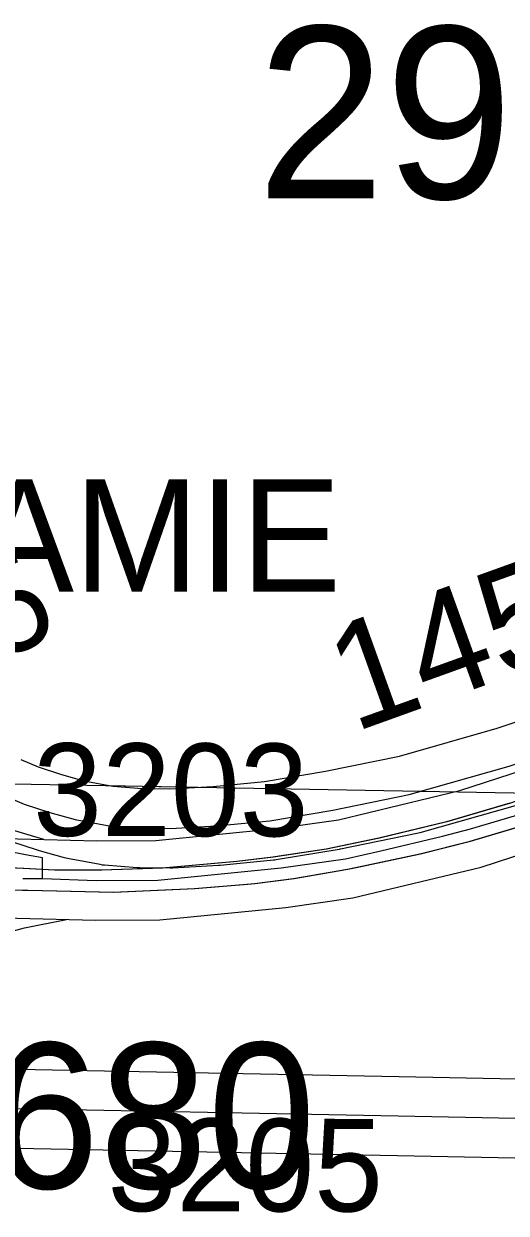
# Model space of a CAD drawing. Extents: x -132.8 to -73.3, y -60 to -26.
# Drawn here: x -126.356 to -125.991, y -43.548 to -42.649 of the extents above; entities that cross this region are included whole.
import ezdxf

# ---------------------------------------------------------------- set-up
doc = ezdxf.new("R2010")
doc.units = 0
for name, color, linetype in [('tdCoDivCarto', 7, 'Continuous'), ('tdCoInt', 7, 'Continuous'), ('tdCoIntCL', 7, 'Continuous'), ('tdCoIntRamp', 7, 'Continuous'), ('tdCoIntRte', 7, 'Continuous'), ('tdCoPrimary', 7, 'Continuous'), ('tdCoSecRdNmbr', 7, 'Continuous'), ('tdCoSecRdTxt', 7, 'Continuous'), ('tdCoSecRteBand', 7, 'Continuous'), ('tdCoSecRteCL', 7, 'Continuous'), ('tdCoSectLine', 7, 'Continuous'), ('tdCoSectLinePart', 7, 'Continuous'), ('tdCoSectNmbr', 7, 'Continuous'), ('tdCoStrucPriMaintName', 7, 'Continuous'), ('tdCoStrucSecCoName', 7, 'Continuous'), ('tdCoSurfGravel', 7, 'Continuous')]:
    doc.layers.add(name, color=color, linetype=linetype)

msp = doc.modelspace()

# ---------------------------------------------------------------- linework, layer by layer
at = {"layer": 'tdCoDivCarto'}
for p, q in [((-125.9878, -43.23772), (-126.03589, -43.25178)), ((-126.03589, -43.25178), (-126.08694, -43.26411)), ((-126.01797, -43.2665), (-125.96199, -43.24973)), ((-126.08694, -43.26411), (-126.12689, -43.2725)), ((-126.12689, -43.2725), (-126.16709, -43.27866)), ((-126.05595, -43.27611), (-126.01797, -43.2665)), ((-126.19446, -43.28187), (-126.22815, -43.28482)), ((-126.16709, -43.27866), (-126.19446, -43.28187)), ((-126.10453, -43.28647), (-126.05595, -43.27611)), ((-126.33231, -43.28828), (-126.35581, -43.28715)), ((-126.2968, -43.28828), (-126.33231, -43.28828)), ((-126.25069, -43.2868), (-126.2968, -43.28828)), ((-126.22815, -43.28482), (-126.25069, -43.2868)), ((-126.15138, -43.29461), (-126.11077, -43.28755)), ((-126.11077, -43.28755), (-126.10453, -43.28647)), ((-126.22635, -43.30225), (-126.18366, -43.29877)), ((-126.18366, -43.29877), (-126.18098, -43.29855)), ((-126.18098, -43.29855), (-126.15138, -43.29461)), ((-126.3864, -43.30275), (-126.34155, -43.30376)), ((-126.34155, -43.30376), (-126.28776, -43.30497)), ((-126.28776, -43.30497), (-126.22635, -43.30225))]:
    msp.add_line(p, q, dxfattribs=at)
for points in [[(-125.18276, -42.93661), (-125.21074, -42.94698), (-125.40063, -43.018), (-125.51826, -43.06239), (-125.60852, -43.09617), (-125.701, -43.13045), (-125.80359, -43.16941), (-125.88891, -43.20123), (-125.94736, -43.22317), (-125.9878, -43.23772), (-126.03589, -43.25178), (-126.08694, -43.26411), (-126.12689, -43.2725), (-126.16709, -43.27866), (-126.19446, -43.28187), (-126.22815, -43.28482), (-126.25069, -43.2868), (-126.2968, -43.28828), (-126.33231, -43.28828), (-126.35581, -43.28715)], [(-125.18276, -42.93661), (-125.21074, -42.94698), (-125.40063, -43.018), (-125.51826, -43.06239), (-125.60852, -43.09617), (-125.701, -43.13045), (-125.80359, -43.16941), (-125.88891, -43.20123), (-125.94736, -43.22317), (-125.9878, -43.23772), (-126.03589, -43.25178), (-126.08694, -43.26411), (-126.12689, -43.2725), (-126.16224, -43.27792)], [(-125.18276, -42.93661), (-125.21074, -42.94698), (-125.40063, -43.018), (-125.51826, -43.06239), (-125.60852, -43.09617), (-125.701, -43.13045), (-125.80359, -43.16941), (-125.88891, -43.20123), (-125.94736, -43.22317), (-125.9878, -43.23772), (-126.03589, -43.25178), (-126.08694, -43.26411), (-126.12689, -43.2725), (-126.16224, -43.27792)], [(-126.11077, -43.28755), (-126.10453, -43.28647), (-126.05595, -43.27611), (-126.01797, -43.2665), (-125.96199, -43.24973), (-125.91168, -43.23222), (-125.81649, -43.19621), (-125.74695, -43.16983), (-125.63055, -43.12618), (-125.47149, -43.06674), (-125.32821, -43.01274), (-125.17951, -42.9575), (-125.12271, -42.93607), (-125.1227, -42.93607)], [(-126.11077, -43.28755), (-126.10453, -43.28647), (-126.05595, -43.27611), (-126.01797, -43.2665), (-125.96199, -43.24973), (-125.91168, -43.23222), (-125.81649, -43.19621), (-125.74695, -43.16983), (-125.63055, -43.12618), (-125.47149, -43.06674), (-125.32821, -43.01274), (-125.17951, -42.9575), (-125.12271, -42.93607), (-125.1227, -42.93607)], [(-126.11077, -43.28755), (-126.10453, -43.28647), (-126.05595, -43.27611), (-126.01797, -43.2665), (-125.96199, -43.24973), (-125.91168, -43.23222), (-125.81649, -43.19621), (-125.74695, -43.16983), (-125.63055, -43.12618), (-125.47149, -43.06674), (-125.32821, -43.01274), (-125.17951, -42.9575), (-125.12271, -42.93607), (-125.1227, -42.93607)], [(-126.86759, -43.28142), (-126.85915, -43.28178), (-126.72425, -43.2877), (-126.59429, -43.29362), (-126.45126, -43.30028), (-126.3864, -43.30275), (-126.34155, -43.30376)], [(-126.86759, -43.28142), (-126.85915, -43.28178), (-126.72425, -43.2877), (-126.59429, -43.29362), (-126.45126, -43.30028), (-126.3864, -43.30275), (-126.34155, -43.30376)], [(-126.86759, -43.28142), (-126.85915, -43.28178), (-126.72425, -43.2877), (-126.59429, -43.29362), (-126.45126, -43.30028), (-126.3864, -43.30275), (-126.34155, -43.30376)], [(-126.16224, -43.27792), (-126.16709, -43.27866), (-126.19446, -43.28187), (-126.22815, -43.28482), (-126.25069, -43.2868), (-126.2968, -43.28828), (-126.33231, -43.28828), (-126.35581, -43.28715)], [(-126.16224, -43.27792), (-126.16709, -43.27866), (-126.19446, -43.28187), (-126.22815, -43.28482), (-126.25069, -43.2868), (-126.2968, -43.28828), (-126.33231, -43.28828), (-126.35581, -43.28715)], [(-126.34155, -43.30376), (-126.28776, -43.30497), (-126.22635, -43.30225), (-126.18366, -43.29877), (-126.18098, -43.29855), (-126.15138, -43.29461), (-126.11077, -43.28755)], [(-126.34155, -43.30376), (-126.28776, -43.30497), (-126.22635, -43.30225), (-126.18366, -43.29877), (-126.18098, -43.29855), (-126.15138, -43.29461), (-126.11077, -43.28755)], [(-126.34155, -43.30376), (-126.28776, -43.30497), (-126.22635, -43.30225), (-126.18366, -43.29877), (-126.18098, -43.29855), (-126.15138, -43.29461), (-126.11077, -43.28755)]]:
    msp.add_lwpolyline(points, dxfattribs=at)
at = {"layer": 'tdCoInt'}
for points in [[(-126.55186, -43.25714), (-126.36026, -43.26458), (-126.30069, -43.26626), (-126.25605, -43.26586), (-126.16483, -43.25693), (-126.1179, -43.2503), (-126.026, -43.2282), (-125.95856, -43.20636), (-125.68881, -43.10485), (-125.19005, -42.91762), (-125.07247, -42.87419), (-125.01639, -42.85224), (-124.84004, -42.7862), (-124.76943, -42.76141), (-124.67519, -42.72546), (-124.66222, -42.72105)], [(-126.56548, -43.31662), (-126.36114, -43.32459), (-126.30169, -43.32627), (-126.25286, -43.32583), (-126.15771, -43.31652), (-126.10709, -43.30937), (-126.01003, -43.28604), (-125.93817, -43.26279), (-125.66785, -43.16107), (-125.16944, -42.97396), (-125.05087, -42.93017), (-124.99552, -42.9085), (-124.8201, -42.8428), (-124.74695, -42.81707), (-124.65502, -42.78198), (-124.64291, -42.77786)]]:
    msp.add_lwpolyline(points, dxfattribs=at)
at = {"layer": 'tdCoIntCL'}
for points in [[(-126.34172, -43.29455), (-126.30119, -43.29626), (-126.25446, -43.29584), (-126.16127, -43.28672), (-126.1125, -43.27983), (-126.08576, -43.27381), (-126.03929, -43.26263), (-126.01801, -43.25712), (-125.98488, -43.24738), (-125.94836, -43.23458), (-125.93815, -43.23077), (-125.90115, -43.217), (-125.85292, -43.19881), (-125.67833, -43.13296), (-125.58083, -43.09703), (-125.33766, -43.00485), (-125.29792, -42.98999), (-125.17974, -42.94579), (-125.14935, -42.93492), (-125.0617, -42.90219), (-125.0616, -42.90215), (-125.00377, -42.8796)], [(-126.34172, -43.29455), (-126.34172, -43.27893), (-126.35462, -43.27673), (-126.38179, -43.27152), (-126.40155, -43.26685), (-126.41883, -43.26081), (-126.4331, -43.25533), (-126.45443, -43.24477), (-126.46235, -43.24101), (-126.54726, -43.19441), (-126.57317, -43.18071), (-126.58855, -43.17551), (-126.59935, -43.17802), (-126.60889, -43.18047), (-126.65134, -43.19343), (-126.67495, -43.2009), (-126.74735, -43.22402), (-126.7632, -43.22896), (-126.77772, -43.23349), (-126.79942, -43.24039), (-126.82778, -43.24927), (-126.84332, -43.25297), (-126.84994, -43.2534), (-126.8508, -43.2746)], [(-126.35654, -43.29457), (-126.34172, -43.29455)]]:
    msp.add_lwpolyline(points, dxfattribs=at)
at = {"layer": 'tdCoIntRamp'}
for points in [[(-126.34066, -43.26513), (-126.37184, -43.25588), (-126.40945, -43.24046), (-126.51671, -43.18282)], [(-126.64605, -43.42094), (-126.39989, -43.34404), (-126.35519, -43.33202), (-126.32361, -43.32565)]]:
    msp.add_lwpolyline(points, dxfattribs=at)
at = {"layer": 'tdCoIntRte'}
for points in [[(-125.98818, -43.23772), (-126.03627, -43.25178), (-126.08732, -43.26411), (-126.12727, -43.2725), (-126.16262, -43.27792), (-126.16746, -43.27866), (-126.19484, -43.28187), (-126.22852, -43.28482), (-126.25106, -43.2868), (-126.29718, -43.28828), (-126.33269, -43.28828), (-126.35619, -43.28715), (-126.38423, -43.28581), (-126.48361, -43.28162), (-126.56006, -43.27792), (-126.70137, -43.27176), (-126.78694, -43.26806), (-126.83848, -43.26534), (-126.85036, -43.26482), (-127.04958, -43.25597)], [(-125.98818, -43.23772), (-126.03627, -43.25178), (-126.08732, -43.26411), (-126.12727, -43.2725), (-126.16262, -43.27792), (-126.16746, -43.27866), (-126.19484, -43.28187), (-126.22852, -43.28482), (-126.25106, -43.2868), (-126.29718, -43.28828), (-126.33269, -43.28828), (-126.35619, -43.28715), (-126.38423, -43.28581), (-126.48361, -43.28162), (-126.56006, -43.27792), (-126.70137, -43.27176), (-126.78694, -43.26806), (-126.83848, -43.26534), (-126.85036, -43.26482), (-127.04958, -43.25597)], [(-127.00788, -43.27532), (-126.86797, -43.28142), (-126.85952, -43.28178), (-126.72463, -43.2877), (-126.59467, -43.29362), (-126.45164, -43.30028), (-126.38678, -43.30275), (-126.35674, -43.30342), (-126.34193, -43.30376), (-126.28814, -43.30497), (-126.22673, -43.30225), (-126.18404, -43.29877), (-126.18136, -43.29855), (-126.15176, -43.29461), (-126.11115, -43.28755), (-126.10491, -43.28647), (-126.05633, -43.27611), (-126.01835, -43.2665), (-125.96237, -43.24973)], [(-127.00788, -43.27532), (-126.86797, -43.28142), (-126.85952, -43.28178), (-126.72463, -43.2877), (-126.59467, -43.29362), (-126.45164, -43.30028), (-126.38678, -43.30275), (-126.34193, -43.30376), (-126.28814, -43.30497), (-126.22673, -43.30225), (-126.18404, -43.29877), (-126.18136, -43.29855), (-126.15176, -43.29461), (-126.11115, -43.28755), (-126.10491, -43.28647), (-126.05633, -43.27611), (-126.01835, -43.2665), (-125.96237, -43.24973)]]:
    msp.add_lwpolyline(points, dxfattribs=at)
at = {"layer": 'tdCoPrimary'}
for points in [[(-125.18276, -42.93661), (-125.21074, -42.94698), (-125.40063, -43.018), (-125.51826, -43.06239), (-125.60852, -43.09617), (-125.701, -43.13045), (-125.80359, -43.16941), (-125.88891, -43.20123), (-125.94736, -43.22317), (-125.9878, -43.23772), (-126.03589, -43.25178), (-126.08694, -43.26411), (-126.12689, -43.2725), (-126.16709, -43.27866), (-126.19446, -43.28187), (-126.22815, -43.28482), (-126.25069, -43.2868), (-126.2968, -43.28828), (-126.33231, -43.28828), (-126.35581, -43.28715)], [(-125.18276, -42.93661), (-125.21074, -42.94698), (-125.40063, -43.018), (-125.51826, -43.06239), (-125.60852, -43.09617), (-125.701, -43.13045), (-125.80359, -43.16941), (-125.88891, -43.20123), (-125.94736, -43.22317), (-125.9878, -43.23772), (-126.03589, -43.25178), (-126.08694, -43.26411), (-126.12689, -43.2725), (-126.16709, -43.27866), (-126.19446, -43.28187), (-126.22815, -43.28482), (-126.25069, -43.2868), (-126.2968, -43.28828), (-126.33231, -43.28828), (-126.35581, -43.28715)], [(-126.11077, -43.28755), (-126.10453, -43.28647), (-126.05595, -43.27611), (-126.01797, -43.2665), (-125.96199, -43.24973), (-125.91168, -43.23222), (-125.81649, -43.19621), (-125.74695, -43.16983), (-125.63055, -43.12618), (-125.47149, -43.06674), (-125.32821, -43.01274), (-125.17951, -42.9575), (-125.12271, -42.93607), (-125.1227, -42.93607)], [(-126.11077, -43.28755), (-126.10453, -43.28647), (-126.05595, -43.27611), (-126.01797, -43.2665), (-125.96199, -43.24973), (-125.91168, -43.23222), (-125.81649, -43.19621), (-125.74695, -43.16983), (-125.63055, -43.12618), (-125.47149, -43.06674), (-125.32821, -43.01274), (-125.17951, -42.9575), (-125.12271, -42.93607), (-125.1227, -42.93607)], [(-125.9878, -43.23772), (-126.03589, -43.25178), (-126.08694, -43.26411), (-126.12689, -43.2725), (-126.16709, -43.27866), (-126.19446, -43.28187), (-126.22815, -43.28482), (-126.25069, -43.2868), (-126.2968, -43.28828), (-126.33231, -43.28828), (-126.35581, -43.28715), (-126.38385, -43.28581), (-126.48324, -43.28162), (-126.55968, -43.27792), (-126.70099, -43.27176), (-126.78656, -43.26806), (-126.8381, -43.26534), (-126.84998, -43.26482), (-127.0492, -43.25597)], [(-127.0075, -43.27532), (-126.86759, -43.28142), (-126.85915, -43.28178), (-126.72425, -43.2877), (-126.59429, -43.29362), (-126.45126, -43.30028), (-126.3864, -43.30275), (-126.34155, -43.30376), (-126.28776, -43.30497), (-126.22635, -43.30225), (-126.18366, -43.29877), (-126.18098, -43.29855), (-126.15138, -43.29461), (-126.11077, -43.28755), (-126.10453, -43.28647), (-126.05595, -43.27611), (-126.01797, -43.2665), (-125.96199, -43.24973)], [(-126.86759, -43.28142), (-126.85915, -43.28178), (-126.72425, -43.2877), (-126.59429, -43.29362), (-126.45126, -43.30028), (-126.3864, -43.30275), (-126.34155, -43.30376)], [(-126.86759, -43.28142), (-126.85915, -43.28178), (-126.72425, -43.2877), (-126.59429, -43.29362), (-126.45126, -43.30028), (-126.3864, -43.30275), (-126.34155, -43.30376)], [(-126.34155, -43.30376), (-126.28776, -43.30497), (-126.22635, -43.30225), (-126.18366, -43.29877), (-126.18098, -43.29855), (-126.15138, -43.29461), (-126.11077, -43.28755)], [(-126.34155, -43.30376), (-126.28776, -43.30497), (-126.22635, -43.30225), (-126.18366, -43.29877), (-126.18098, -43.29855), (-126.15138, -43.29461), (-126.11077, -43.28755)]]:
    msp.add_lwpolyline(points, dxfattribs=at)
at = {"layer": 'tdCoSecRteBand'}
for points in [[(-126.358, -43.20486), (-126.34502, -43.2103), (-126.3274, -43.2161), (-126.3103, -43.22076), (-126.28839, -43.22493), (-126.26637, -43.22669), (-126.24549, -43.22691), (-126.21259, -43.22503), (-126.17374, -43.22124), (-126.1277, -43.21361), (-126.07164, -43.20211), (-125.99775, -43.18117), (-125.94097, -43.16184)], [(-125.98064, -43.23868), (-126.05635, -43.26014), (-126.05742, -43.26044), (-126.0585, -43.26066), (-126.11621, -43.2725), (-126.11677, -43.27261), (-126.11733, -43.27271), (-126.16492, -43.2806), (-126.16592, -43.28076), (-126.16692, -43.28086), (-126.20736, -43.28481), (-126.20796, -43.28487), (-126.20856, -43.2849), (-126.24309, -43.28687), (-126.2441, -43.28693), (-126.24512, -43.28692), (-126.26806, -43.28667), (-126.26909, -43.28666), (-126.27013, -43.28658), (-126.29479, -43.28461), (-126.2964, -43.28448), (-126.29799, -43.28418), (-126.32265, -43.27949), (-126.32381, -43.27927), (-126.32495, -43.27896), (-126.34394, -43.27378), (-126.34468, -43.27358), (-126.34542, -43.27333), (-126.3649, -43.26692)], [(-126.38669, -43.43819), (-126.07204, -43.44435), (-125.74208, -43.45076)], [(-125.74334, -43.51075), (-126.0732, -43.50434), (-126.07321, -43.50434), (-126.07321, -43.50434), (-126.38788, -43.49818), (-126.3879, -43.49818), (-126.38791, -43.49818), (-126.62589, -43.49324), (-126.62667, -43.49323), (-126.62685, -43.49416), (-126.62741, -43.49406), (-126.63663, -43.53628), (-126.64148, -43.56075)]]:
    msp.add_lwpolyline(points, dxfattribs=at)
at = {"layer": 'tdCoSecRteCL'}
for points in [[(-126.56865, -43.11754), (-126.557, -43.12301), (-126.47513, -43.17184), (-126.40608, -43.21303), (-126.38956, -43.22215), (-126.37081, -43.23201), (-126.35552, -43.23843), (-126.33604, -43.24484), (-126.31705, -43.25002), (-126.29239, -43.2547), (-126.26773, -43.25668), (-126.2448, -43.25692), (-126.21027, -43.25495), (-126.16983, -43.251), (-126.12224, -43.24311), (-126.06453, -43.23127), (-125.98882, -43.20982), (-125.93087, -43.19009), (-125.78019, -43.13362), (-125.60609, -43.06802), (-125.42015, -42.99798), (-125.21596, -42.92129), (-125.05492, -42.86136)], [(-125.04254, -43.49802), (-125.29704, -43.49186), (-125.42898, -43.4889), (-125.69006, -43.48212), (-125.74266, -43.48076), (-126.07262, -43.47435), (-126.38729, -43.46818), (-126.62527, -43.46325), (-126.63957, -43.46152), (-126.65093, -43.45923)]]:
    msp.add_lwpolyline(points, dxfattribs=at)
at = {"layer": 'tdCoSectLine'}
msp.add_lwpolyline([(-126.6872, -43.2173), (-125.66265, -43.23573)], dxfattribs=at)
at = {"layer": 'tdCoSectLinePart'}
msp.add_lwpolyline([(-126.29151, -43.22442), (-126.2285, -43.22555)], dxfattribs=at)
at = {"layer": 'tdCoSurfGravel'}
for points in [[(-126.37081, -43.23201), (-126.35552, -43.23843), (-126.33604, -43.24484), (-126.31705, -43.25002), (-126.29239, -43.2547), (-126.26773, -43.25668), (-126.2448, -43.25692), (-126.21027, -43.25495), (-126.16983, -43.251), (-126.12224, -43.24311), (-126.06453, -43.23127), (-125.98882, -43.20982)], [(-125.69006, -43.48212), (-125.74266, -43.48076), (-126.07262, -43.47435), (-126.38729, -43.46818), (-126.62527, -43.46325), (-126.63957, -43.46152), (-126.65093, -43.45923)]]:
    msp.add_lwpolyline(points, dxfattribs=at)

# ---------------------------------------------------------------- texts
at = {"layer": 'tdCoSecRdNmbr'}
for s, rotation, p in [('2905', 24.90528, (-126.51573, -43.19662)), ('3203', 359.90549, (-126.34878, -43.26243)), ('3205', 359.90554, (-126.29248, -43.54603))]:
    msp.add_text(s, height=0.07, rotation=rotation, dxfattribs=at).set_placement(p)
at = {"layer": 'tdCoSecRdTxt'}
msp.add_text('145TH ST', height=0.08, rotation=19.80954, dxfattribs=at).set_placement((-126.10624, -43.18443))
at = {"layer": 'tdCoSectNmbr'}
msp.add_text('29', height=0.13, rotation=359.90555, dxfattribs=at).set_placement((-126.17955, -42.78059))
at = {"layer": 'tdCoStrucPriMaintName'}
msp.add_text('78011O680', height=0.11, dxfattribs=at).set_placement((-126.90391, -43.52892))
msp.add_text('78011O680', height=0.11, dxfattribs=at).set_placement((-126.90391, -43.52892))
msp.add_text('78011O680', height=0.11, dxfattribs=at).set_placement((-126.90391, -43.52892))
at = {"layer": 'tdCoStrucSecCoName'}
msp.add_text('POTTAWATTAMIE', height=0.085, dxfattribs=at).set_placement((-127.09451, -43.07798))

doc.saveas('drawing.dxf')
